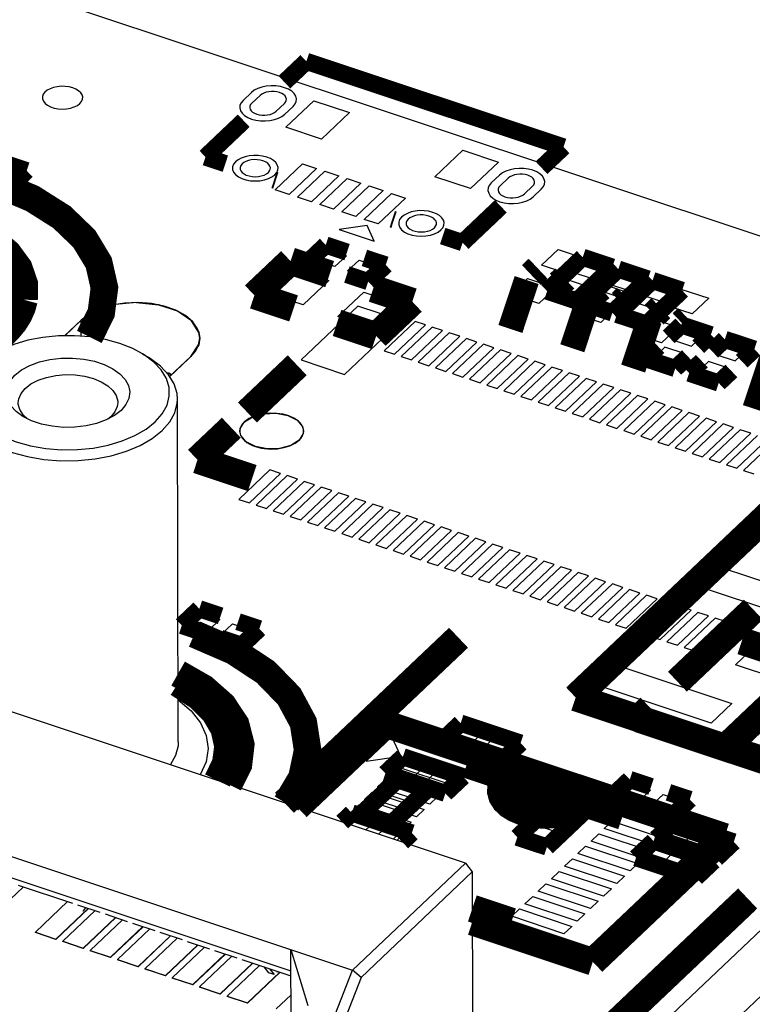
# Model space of a CAD drawing. Extents: x 0 to 1189, y 0 to 841.
# Tile 289 of 297: x 645.43 to 651.87, y 551.4 to 560.05. Entities that reach past the tile are written whole.
import ezdxf

# ---------------------------------------------------------------- set-up
doc = ezdxf.new("R2010")
doc.units = 0
doc.header["$LTSCALE"] = 65.395
doc.layers.get('0').update_dxf_attribs({"linetype": 'CONTINUOUS'})

msp = doc.modelspace()

# ---------------------------------------------------------------- linework, layer by layer
at = {"color": 7, "linetype": 'Continuous'}
for p, q in [((628.5176, 565.9422), (656.7063, 556.5637)), ((647.3959, 559.34), (647.4686, 559.4089)), ((647.4723, 559.3146), (647.545, 559.3835)), ((647.759, 559.3123), (647.6863, 559.2434)), ((647.7727, 559.1042), (648.0179, 559.3366)), ((648.0179, 559.3366), (648.3312, 559.2324)), ((647.8354, 559.2869), (647.7627, 559.218)), ((648.3312, 559.2324), (648.086, 558.9999)), ((648.086, 558.9999), (647.7727, 559.1042)), ((649.0815, 558.6687), (649.3267, 558.9012)), ((649.3267, 558.9012), (649.6401, 558.7969)), ((647.6778, 558.5549), (647.9185, 558.783)), ((647.9185, 558.783), (648.0408, 558.7423)), ((649.6401, 558.7969), (649.3948, 558.5645)), ((648.0408, 558.7423), (647.8001, 558.5142)), ((647.8734, 558.4898), (648.1141, 558.7179)), ((648.1141, 558.7179), (648.2364, 558.6772)), ((648.2364, 558.6772), (647.9957, 558.4491)), ((648.0689, 558.4247), (648.3096, 558.6529)), ((648.4319, 558.6122), (648.1912, 558.384)), ((648.3096, 558.6529), (648.4319, 558.6122)), ((649.3948, 558.5645), (649.0815, 558.6687)), ((649.5773, 558.6143), (649.65, 558.6831)), ((649.6538, 558.5888), (649.7264, 558.6577)), ((647.8001, 558.5142), (647.6778, 558.5549)), ((648.2645, 558.3597), (648.5052, 558.5878)), ((648.6275, 558.5471), (648.3868, 558.319)), ((648.4601, 558.2946), (648.7008, 558.5227)), ((648.5052, 558.5878), (648.6275, 558.5471)), ((648.7008, 558.5227), (648.8231, 558.482)), ((649.9404, 558.5865), (649.8677, 558.5176)), ((650.0168, 558.5611), (649.9442, 558.4922)), ((647.9957, 558.4491), (647.8734, 558.4898)), ((648.8231, 558.482), (648.5824, 558.2539)), ((648.1912, 558.384), (648.0689, 558.4247)), ((648.3868, 558.319), (648.2645, 558.3597)), ((648.5824, 558.2539), (648.4601, 558.2946)), ((648.4849, 558.2399), (648.2412, 558.2046)), ((648.2412, 558.2046), (648.5469, 558.1029)), ((648.5469, 558.1029), (648.4849, 558.2399)), ((648.0411, 557.9335), (648.141, 558.0282)), ((648.141, 558.0282), (648.3031, 557.9742)), ((650.0186, 557.8921), (650.1639, 558.0299)), ((650.1639, 558.0299), (650.4085, 557.9485)), ((648.2032, 557.8795), (648.0411, 557.9335)), ((648.3031, 557.9742), (648.2032, 557.8795)), ((648.3145, 557.8425), (648.4144, 557.9372)), ((648.4144, 557.9372), (648.5766, 557.8832)), ((650.4085, 557.9485), (650.2631, 557.8108)), ((647.6171, 557.6442), (647.8442, 557.8594)), ((647.8442, 557.8594), (648.1499, 557.7577)), ((648.4767, 557.7886), (648.3145, 557.8425)), ((648.5766, 557.8832), (648.4767, 557.7886)), ((650.2631, 557.8108), (650.0186, 557.8921)), ((650.5626, 557.7228), (650.708, 557.8605)), ((650.708, 557.8605), (650.9525, 557.7791)), ((648.1499, 557.7577), (647.9228, 557.5425)), ((649.7504, 557.6379), (649.8957, 557.7757)), ((649.8957, 557.7757), (650.1402, 557.6943)), ((650.9525, 557.7791), (650.8072, 557.6414)), ((648.2285, 557.4408), (648.4556, 557.656)), ((648.4556, 557.656), (648.7612, 557.5543)), ((650.1402, 557.6943), (649.9949, 557.5566)), ((650.8072, 557.6414), (650.5626, 557.7228)), ((651.0976, 557.5448), (651.2429, 557.6825)), ((651.2429, 557.6825), (651.4875, 557.6012)), ((647.9228, 557.5425), (647.6171, 557.6442)), ((649.9949, 557.5566), (649.7504, 557.6379)), ((650.2944, 557.4686), (650.4397, 557.6063)), ((650.4397, 557.6063), (650.6843, 557.5249)), ((651.4875, 557.6012), (651.3422, 557.4634)), ((648.7612, 557.5543), (648.5342, 557.3391)), ((650.6843, 557.5249), (650.539, 557.3872)), ((651.3422, 557.4634), (651.0976, 557.5448)), ((645.9734, 557.4101), (645.8275, 557.2718)), ((645.9737, 557.2679), (645.9734, 557.4101)), ((648.5342, 557.3391), (648.2285, 557.4408)), ((650.539, 557.3872), (650.2944, 557.4686)), ((650.8294, 557.2906), (650.9747, 557.4283)), ((650.9747, 557.4283), (651.2193, 557.3469)), ((651.2193, 557.3469), (651.0739, 557.2092)), ((647.005, 557.192), (647.0145, 557.2512)), ((651.0739, 557.2092), (650.8294, 557.2906)), ((646.9362, 557.0897), (647.005, 557.192)), ((646.5104, 557.1144), (646.5618, 557.0834)), ((646.7504, 556.9136), (646.9362, 557.0897)), ((646.8259, 553.706), (646.8194, 556.7159)), ((656.7063, 556.5637), (634.6239, 535.6352)), ((645.5375, 556.5246), (645.4595, 556.5634)), ((646.2331, 556.5598), (646.2074, 556.5404)), ((646.2695, 556.6035), (646.2331, 556.5598)), ((656.7076, 555.9849), (634.6252, 535.0563)), ((649.3493, 552.6405), (640.4733, 555.5936)), ((651.424, 555.0619), (651.6057, 555.2341)), ((651.6057, 555.2341), (652.5992, 554.9035)), ((652.4175, 554.7314), (651.424, 555.0619)), ((646.9298, 554.7384), (647.0297, 554.8331)), ((647.0297, 554.8331), (647.1919, 554.7791)), ((647.0919, 554.6844), (646.9298, 554.7384)), ((647.1919, 554.7791), (647.0919, 554.6844)), ((647.2032, 554.6474), (647.3031, 554.7421)), ((647.3031, 554.7421), (647.4653, 554.6882)), ((639.4809, 554.6531), (648.3569, 551.7)), ((647.3654, 554.5935), (647.2032, 554.6474)), ((647.4653, 554.6882), (647.3654, 554.5935)), ((651.722, 554.3812), (651.9037, 554.5534)), ((650.5157, 554.201), (650.6973, 554.3732)), ((650.6973, 554.3732), (651.6908, 554.0427)), ((652.7155, 554.0507), (651.722, 554.3812)), ((651.5092, 553.8705), (650.5157, 554.201)), ((646.8253, 554.0741), (646.9384, 553.9781)), ((651.6908, 554.0427), (651.5092, 553.8705)), ((646.9384, 553.9781), (647.0213, 553.8728)), ((649.2261, 553.7337), (649.3261, 553.8284)), ((649.3261, 553.8284), (649.4882, 553.7745)), ((649.4882, 553.7745), (649.3883, 553.6798)), ((648.7043, 553.7502), (648.4772, 553.535)), ((648.7818, 553.5791), (648.7043, 553.7502)), ((649.3883, 553.6798), (649.2261, 553.7337)), ((649.4996, 553.6428), (649.5995, 553.7375)), ((649.5995, 553.7375), (649.7617, 553.6835)), ((649.7617, 553.6835), (649.6618, 553.5888)), ((648.8102, 553.5293), (648.8783, 553.5939)), ((648.8783, 553.5939), (649.3369, 553.4413)), ((649.6618, 553.5888), (649.4996, 553.6428)), ((648.4772, 553.535), (648.7818, 553.5791)), ((649.2688, 553.3768), (648.8102, 553.5293)), ((648.694, 553.4192), (648.7621, 553.4837)), ((649.1525, 553.2666), (648.694, 553.4192)), ((648.7621, 553.4837), (649.2207, 553.3312)), ((649.3369, 553.4413), (649.2688, 553.3768)), ((648.5778, 553.309), (648.6459, 553.3736)), ((648.6459, 553.3736), (649.1044, 553.221)), ((649.2207, 553.3312), (649.1525, 553.2666)), ((650.7129, 553.2391), (650.8128, 553.3338)), ((650.8128, 553.3338), (650.975, 553.2798)), ((648.4616, 553.1989), (648.5297, 553.2634)), ((648.5297, 553.2634), (648.9882, 553.1109)), ((649.0363, 553.1565), (648.5778, 553.309)), ((650.975, 553.2798), (650.875, 553.1851)), ((650.9863, 553.1481), (651.0862, 553.2428)), ((651.0862, 553.2428), (651.2484, 553.1889)), ((648.9201, 553.0463), (648.4616, 553.1989)), ((649.1044, 553.221), (649.0363, 553.1565)), ((650.875, 553.1851), (650.7129, 553.2391)), ((651.2484, 553.1889), (651.1485, 553.0942)), ((648.3453, 553.0887), (648.4134, 553.1532)), ((648.8038, 552.9361), (648.3453, 553.0887)), ((648.4134, 553.1532), (648.872, 553.0007)), ((648.9882, 553.1109), (648.9201, 553.0463)), ((651.1485, 553.0942), (650.9863, 553.1481)), ((648.2562, 553.0042), (648.2972, 553.0431)), ((648.2972, 553.0431), (648.7557, 552.8905)), ((648.872, 553.0007), (648.8038, 552.9361)), ((650.5704, 552.9437), (650.6385, 553.0083)), ((650.6385, 553.0083), (651.0971, 552.8557)), ((650.4542, 552.8335), (650.5223, 552.8981)), ((650.5223, 552.8981), (650.9809, 552.7455)), ((651.0289, 552.7911), (650.5704, 552.9437)), ((648.7557, 552.8905), (648.7147, 552.8517)), ((650.9127, 552.681), (650.4542, 552.8335)), ((651.0971, 552.8557), (651.0289, 552.7911)), ((650.338, 552.7234), (650.4061, 552.788)), ((650.7965, 552.5708), (650.338, 552.7234)), ((650.4061, 552.788), (650.8646, 552.6354)), ((650.9809, 552.7455), (650.9127, 552.681)), ((648.3569, 551.7), (649.3493, 552.6405)), ((649.3493, 552.6405), (649.4096, 552.5626)), ((650.2217, 552.6132), (650.2899, 552.6778)), ((650.2899, 552.6778), (650.7484, 552.5253)), ((648.432, 551.6362), (649.4096, 552.5626)), ((649.4096, 552.5626), (649.4129, 551.0143)), ((650.1055, 552.5031), (650.1736, 552.5676)), ((650.1736, 552.5676), (650.6321, 552.4151)), ((650.6803, 552.4607), (650.2217, 552.6132)), ((650.8646, 552.6354), (650.7965, 552.5708)), ((645.2834, 552.5375), (647.8157, 551.695)), ((650.564, 552.3505), (650.1055, 552.5031)), ((650.7484, 552.5253), (650.6803, 552.4607)), ((645.4651, 552.4319), (645.0536, 552.0418)), ((645.4184, 552.4474), (645.8968, 552.2882)), ((649.9893, 552.3929), (650.0574, 552.4575)), ((650.4478, 552.2403), (649.9893, 552.3929)), ((650.0574, 552.4575), (650.5159, 552.3049)), ((650.6321, 552.4151), (650.564, 552.3505)), ((645.854, 552.3025), (645.5699, 552.0332)), ((649.873, 552.2828), (649.9412, 552.3473)), ((649.9412, 552.3473), (650.3997, 552.1948)), ((650.5159, 552.3049), (650.4478, 552.2403)), ((645.7504, 551.9731), (646.0345, 552.2424)), ((646.0368, 552.2417), (645.7504, 551.9702)), ((646.0947, 552.2224), (645.8106, 551.9531)), ((645.9419, 552.2732), (646.1375, 552.2082)), ((646.0097, 552.2438), (646.0122, 552.2498)), ((649.7568, 552.1726), (649.8249, 552.2372)), ((649.8249, 552.2372), (650.2835, 552.0846)), ((650.3316, 552.1302), (649.873, 552.2828)), ((645.9911, 551.8931), (646.2752, 552.1623)), ((646.2775, 552.1616), (645.9911, 551.8902)), ((646.3354, 552.1423), (646.0513, 551.873)), ((646.1826, 552.1931), (646.3782, 552.1281)), ((650.2154, 552.0201), (649.7568, 552.1726)), ((650.3997, 552.1948), (650.3316, 552.1302)), ((645.5699, 552.0303), (645.5699, 552.0332)), ((645.5699, 552.0332), (645.7504, 551.9731)), ((646.2318, 551.813), (646.5159, 552.0822)), ((646.5182, 552.0815), (646.2318, 551.8101)), ((646.5761, 552.0622), (646.292, 551.793)), ((646.4233, 552.1131), (646.6189, 552.048)), ((646.664, 552.033), (646.8596, 551.9679)), ((650.2835, 552.0846), (650.2154, 552.0201)), ((645.7504, 551.9702), (645.5699, 552.0303)), ((645.7504, 551.9731), (645.7504, 551.9702)), ((645.8106, 551.9502), (645.8106, 551.9531)), ((645.8106, 551.9531), (645.9911, 551.8931)), ((645.9911, 551.8902), (645.8106, 551.9502)), ((646.4725, 551.7329), (646.7566, 552.0022)), ((646.7589, 552.0014), (646.4725, 551.73)), ((646.8168, 551.9821), (646.5327, 551.7129)), ((646.9047, 551.9529), (647.1003, 551.8878)), ((645.9911, 551.8931), (645.9911, 551.8902)), ((646.0513, 551.873), (646.0513, 551.8701)), ((646.0513, 551.873), (646.2318, 551.813)), ((646.2318, 551.8101), (646.0513, 551.8701)), ((646.7132, 551.6528), (646.9973, 551.9221)), ((646.9996, 551.9213), (646.7132, 551.6499)), ((647.0575, 551.9021), (646.7734, 551.6328)), ((647.1454, 551.8728), (647.341, 551.8077)), ((647.8169, 551.1538), (647.8153, 551.8802)), ((647.8153, 551.8802), (647.9647, 551.3901)), ((646.2318, 551.8101), (646.2318, 551.813)), ((646.292, 551.793), (646.292, 551.7901)), ((646.292, 551.793), (646.4725, 551.7329)), ((646.4725, 551.73), (646.292, 551.7901)), ((646.9539, 551.5727), (647.238, 551.842)), ((647.2403, 551.8412), (646.9539, 551.5698)), ((647.2982, 551.822), (647.0141, 551.5527)), ((647.3861, 551.7927), (647.8158, 551.6498)), ((646.4725, 551.73), (646.4725, 551.7329)), ((646.5327, 551.7129), (646.5327, 551.71)), ((646.5327, 551.7129), (646.7132, 551.6528)), ((646.7132, 551.6499), (646.5327, 551.71)), ((647.1946, 551.4926), (647.4787, 551.7619)), ((647.481, 551.7612), (647.1946, 551.4898)), ((647.5389, 551.7419), (647.2548, 551.4726)), ((647.623, 551.677), (647.5817, 551.7277)), ((647.6268, 551.7126), (647.6681, 551.662)), ((647.6947, 551.6832), (647.6971, 551.6893)), ((648.2054, 551.31), (648.3569, 551.7)), ((648.432, 551.6362), (648.3569, 551.7)), ((646.7132, 551.6499), (646.7132, 551.6528)), ((646.7734, 551.6328), (646.7734, 551.6299)), ((646.7734, 551.6328), (646.9539, 551.5727)), ((646.9539, 551.5698), (646.7734, 551.6299)), ((647.4353, 551.4126), (647.7194, 551.6818)), ((647.7217, 551.6811), (647.4353, 551.4097)), ((647.6681, 551.662), (647.623, 551.677)), ((648.432, 551.6362), (648.3014, 551.2999)), ((646.9539, 551.5698), (646.9539, 551.5727)), ((647.0141, 551.5527), (647.0141, 551.5498)), ((647.0141, 551.5527), (647.1946, 551.4926)), ((647.1946, 551.4898), (647.0141, 551.5498)), ((647.1946, 551.4898), (647.1946, 551.4926)), ((647.2548, 551.4726), (647.2548, 551.4697)), ((647.2548, 551.4726), (647.4353, 551.4126)), ((647.4353, 551.4097), (647.2548, 551.4697)), ((647.6878, 551.36), (647.8162, 551.4816)), ((647.4353, 551.4097), (647.4353, 551.4126))]:
    msp.add_line(p, q, dxfattribs=at)
at = {"color": 1, "linetype": 'Continuous'}
for p, q in [((650.3993, 557.9202), (650.3029, 557.8289)), ((650.5674, 557.8643), (650.3993, 557.9202)), ((650.3029, 557.8289), (650.471, 557.773)), ((650.471, 557.773), (650.5674, 557.8643)), ((650.2368, 557.7662), (650.1404, 557.6749)), ((650.4049, 557.7103), (650.2368, 557.7662)), ((650.7126, 557.816), (650.6162, 557.7246)), ((650.8808, 557.76), (650.7126, 557.816)), ((650.7844, 557.6687), (650.8808, 557.76)), ((650.1404, 557.6749), (650.3085, 557.619)), ((650.3085, 557.619), (650.4049, 557.7103)), ((650.5501, 557.662), (650.4537, 557.5706)), ((650.7183, 557.606), (650.5501, 557.662)), ((650.6162, 557.7246), (650.7844, 557.6687)), ((651.013, 557.7161), (650.9166, 557.6247)), ((651.1811, 557.6601), (651.013, 557.7161)), ((651.0847, 557.5688), (651.1811, 557.6601)), ((650.4537, 557.5706), (650.6219, 557.5147)), ((650.6219, 557.5147), (650.7183, 557.606)), ((650.9166, 557.6247), (651.0847, 557.5688)), ((648.4056, 557.5327), (647.906, 557.0592)), ((648.7877, 557.4056), (648.4056, 557.5327)), ((650.8505, 557.5621), (650.7541, 557.4707)), ((651.0186, 557.5061), (650.8505, 557.5621)), ((650.9222, 557.4148), (651.0186, 557.5061)), ((648.2881, 556.9321), (648.7877, 557.4056)), ((648.9068, 557.398), (648.6343, 557.1397)), ((648.9985, 557.3675), (648.9068, 557.398)), ((650.7541, 557.4707), (650.9222, 557.4148)), ((648.726, 557.1092), (648.9985, 557.3675)), ((649.0572, 557.348), (648.7847, 557.0897)), ((648.8764, 557.0592), (649.1489, 557.3174)), ((649.1489, 557.3174), (649.0572, 557.348)), ((651.2658, 557.3268), (651.1695, 557.2355)), ((651.434, 557.2709), (651.2658, 557.3268)), ((649.2077, 557.2979), (648.9352, 557.0396)), ((649.0269, 557.0091), (649.2994, 557.2674)), ((649.3581, 557.2479), (649.0856, 556.9896)), ((649.2994, 557.2674), (649.2077, 557.2979)), ((649.4498, 557.2173), (649.3581, 557.2479)), ((651.1695, 557.2355), (651.3376, 557.1795)), ((651.3376, 557.1795), (651.434, 557.2709)), ((648.6343, 557.1397), (648.726, 557.1092)), ((649.1773, 556.9591), (649.4498, 557.2173)), ((649.5086, 557.1978), (649.2361, 556.9395)), ((649.3278, 556.909), (649.6003, 557.1673)), ((649.659, 557.1478), (649.3865, 556.8895)), ((649.6003, 557.1673), (649.5086, 557.1978)), ((649.7507, 557.1172), (649.659, 557.1478)), ((651.1033, 557.1728), (651.007, 557.0815)), ((651.2715, 557.1169), (651.1033, 557.1728)), ((651.648, 557.1997), (651.5516, 557.1083)), ((651.8161, 557.1437), (651.648, 557.1997)), ((651.7197, 557.0524), (651.8161, 557.1437)), ((647.906, 557.0592), (648.2881, 556.9321)), ((648.7847, 557.0897), (648.8764, 557.0592)), ((649.4782, 556.859), (649.7507, 557.1172)), ((649.8094, 557.0977), (649.5369, 556.8394)), ((649.6287, 556.8089), (649.9011, 557.0672)), ((649.9598, 557.0476), (649.6873, 556.7894)), ((649.9011, 557.0672), (649.8094, 557.0977)), ((650.0516, 557.0171), (649.9598, 557.0476)), ((651.007, 557.0815), (651.1751, 557.0255)), ((651.1751, 557.0255), (651.2715, 557.1169)), ((651.5516, 557.1083), (651.7197, 557.0524)), ((648.9352, 557.0396), (649.0269, 557.0091)), ((649.0856, 556.9896), (649.1773, 556.9591)), ((649.7791, 556.7589), (650.0516, 557.0171)), ((650.1103, 556.9976), (649.8378, 556.7393)), ((649.9295, 556.7088), (650.202, 556.9671)), ((650.202, 556.9671), (650.1103, 556.9976)), ((651.4855, 557.0457), (651.3891, 556.9543)), ((651.6536, 556.9897), (651.4855, 557.0457)), ((651.5572, 556.8984), (651.6536, 556.9897)), ((649.2361, 556.9395), (649.3278, 556.909)), ((649.3865, 556.8895), (649.4782, 556.859)), ((650.2607, 556.9475), (649.9882, 556.6893)), ((650.0799, 556.6588), (650.3524, 556.917)), ((650.4112, 556.8975), (650.1387, 556.6392)), ((650.3524, 556.917), (650.2607, 556.9475)), ((650.5029, 556.867), (650.4112, 556.8975)), ((651.3891, 556.9543), (651.5572, 556.8984)), ((649.5369, 556.8394), (649.6287, 556.8089)), ((649.6873, 556.7894), (649.7791, 556.7589)), ((650.2304, 556.6087), (650.5029, 556.867)), ((650.5616, 556.8474), (650.2891, 556.5892)), ((650.3808, 556.5587), (650.6533, 556.8169)), ((650.7121, 556.7974), (650.4396, 556.5391)), ((650.6533, 556.8169), (650.5616, 556.8474)), ((650.8038, 556.7669), (650.7121, 556.7974)), ((649.8378, 556.7393), (649.9295, 556.7088)), ((650.5313, 556.5086), (650.8038, 556.7669)), ((650.8625, 556.7473), (650.59, 556.4891)), ((650.6817, 556.4586), (650.9542, 556.7168)), ((650.9542, 556.7168), (650.8625, 556.7473)), ((649.9882, 556.6893), (650.0799, 556.6588)), ((650.1387, 556.6392), (650.2304, 556.6087)), ((651.013, 556.6973), (650.7405, 556.439)), ((650.8322, 556.4085), (651.1047, 556.6668)), ((651.1634, 556.6472), (650.8909, 556.389)), ((650.9826, 556.3585), (651.2551, 556.6167)), ((651.1047, 556.6668), (651.013, 556.6973)), ((651.2551, 556.6167), (651.1634, 556.6472)), ((650.2891, 556.5892), (650.3808, 556.5587)), ((650.4396, 556.5391), (650.5313, 556.5086)), ((651.3138, 556.5972), (651.0413, 556.3389)), ((651.133, 556.3084), (651.4055, 556.5667)), ((651.4642, 556.5471), (651.1917, 556.2889)), ((651.4055, 556.5667), (651.3138, 556.5972)), ((651.5559, 556.5166), (651.4642, 556.5471)), ((650.59, 556.4891), (650.6817, 556.4586)), ((651.2834, 556.2584), (651.5559, 556.5166)), ((651.6147, 556.4971), (651.3422, 556.2388)), ((651.4339, 556.2083), (651.7064, 556.4666)), ((651.7651, 556.447), (651.4926, 556.1888)), ((651.7064, 556.4666), (651.6147, 556.4971)), ((651.8568, 556.4165), (651.7651, 556.447)), ((650.7405, 556.439), (650.8322, 556.4085)), ((650.8909, 556.389), (650.9826, 556.3585)), ((651.5843, 556.1583), (651.8568, 556.4165)), ((651.9156, 556.397), (651.6431, 556.1387)), ((651.7348, 556.1082), (652.0073, 556.3664)), ((651.0413, 556.3389), (651.133, 556.3084)), ((651.1917, 556.2889), (651.2834, 556.2584)), ((652.066, 556.3469), (651.7935, 556.0887)), ((651.3422, 556.2388), (651.4339, 556.2083)), ((651.4926, 556.1888), (651.5843, 556.1583)), ((651.6431, 556.1387), (651.7348, 556.1082)), ((647.632, 556.0935), (647.3595, 555.8353)), ((647.4512, 555.8047), (647.7237, 556.063)), ((647.7824, 556.0435), (647.5099, 555.7852)), ((647.6016, 555.7547), (647.8741, 556.013)), ((647.7237, 556.063), (647.632, 556.0935)), ((647.8741, 556.013), (647.7824, 556.0435)), ((651.7935, 556.0887), (651.8852, 556.0582)), ((647.9329, 555.9934), (647.6604, 555.7352)), ((647.7521, 555.7046), (648.0246, 555.9629)), ((648.0833, 555.9434), (647.8108, 555.6851)), ((648.0246, 555.9629), (647.9329, 555.9934)), ((648.175, 555.9129), (648.0833, 555.9434)), ((647.9025, 555.6546), (648.175, 555.9129)), ((648.2338, 555.8933), (647.9613, 555.6351)), ((648.053, 555.6045), (648.3255, 555.8628)), ((648.3842, 555.8433), (648.1117, 555.585)), ((648.3255, 555.8628), (648.2338, 555.8933)), ((648.4759, 555.8128), (648.3842, 555.8433)), ((647.3595, 555.8353), (647.4512, 555.8047)), ((647.5099, 555.7852), (647.6016, 555.7547)), ((648.2034, 555.5545), (648.4759, 555.8128)), ((648.5346, 555.7932), (648.2621, 555.5349)), ((648.3538, 555.5044), (648.6263, 555.7627)), ((648.6263, 555.7627), (648.5346, 555.7932)), ((647.6604, 555.7352), (647.7521, 555.7046)), ((647.8108, 555.6851), (647.9025, 555.6546)), ((648.685, 555.7432), (648.4125, 555.4849)), ((648.5042, 555.4544), (648.7767, 555.7127)), ((648.8355, 555.6931), (648.563, 555.4348)), ((648.7767, 555.7127), (648.685, 555.7432)), ((648.9272, 555.6626), (648.8355, 555.6931)), ((647.9613, 555.6351), (648.053, 555.6045)), ((648.1117, 555.585), (648.2034, 555.5545)), ((648.6547, 555.4043), (648.9272, 555.6626)), ((648.9859, 555.6431), (648.7134, 555.3848)), ((648.8051, 555.3543), (649.0776, 555.6126)), ((649.1364, 555.593), (648.8639, 555.3347)), ((649.0776, 555.6126), (648.9859, 555.6431)), ((649.2281, 555.5625), (649.1364, 555.593)), ((648.2621, 555.5349), (648.3538, 555.5044)), ((648.9556, 555.3042), (649.2281, 555.5625)), ((649.2868, 555.543), (649.0143, 555.2847)), ((649.106, 555.2542), (649.3785, 555.5124)), ((649.4373, 555.4929), (649.1648, 555.2346)), ((649.3785, 555.5124), (649.2868, 555.543)), ((649.529, 555.4624), (649.4373, 555.4929)), ((648.4125, 555.4849), (648.5042, 555.4544)), ((648.563, 555.4348), (648.6547, 555.4043)), ((649.2565, 555.2041), (649.529, 555.4624)), ((649.5877, 555.4429), (649.3152, 555.1846)), ((649.4069, 555.1541), (649.6794, 555.4123)), ((649.6794, 555.4123), (649.5877, 555.4429)), ((648.7134, 555.3848), (648.8051, 555.3543)), ((648.8639, 555.3347), (648.9556, 555.3042)), ((649.7382, 555.3928), (649.4657, 555.1345)), ((649.5574, 555.104), (649.8299, 555.3623)), ((649.8886, 555.3428), (649.6161, 555.0845)), ((649.8299, 555.3623), (649.7382, 555.3928)), ((649.9803, 555.3122), (649.8886, 555.3428)), ((649.0143, 555.2847), (649.106, 555.2542)), ((649.1648, 555.2346), (649.2565, 555.2041)), ((649.7078, 555.054), (649.9803, 555.3122)), ((650.039, 555.2927), (649.7665, 555.0344)), ((649.8582, 555.0039), (650.1307, 555.2622)), ((650.1894, 555.2426), (649.9169, 554.9844)), ((650.1307, 555.2622), (650.039, 555.2927)), ((650.2811, 555.2121), (650.1894, 555.2426)), ((649.3152, 555.1846), (649.4069, 555.1541)), ((650.0086, 554.9539), (650.2811, 555.2121)), ((650.3399, 555.1926), (650.0674, 554.9343)), ((650.1591, 554.9038), (650.4316, 555.1621)), ((650.4316, 555.1621), (650.3399, 555.1926)), ((649.4657, 555.1345), (649.5574, 555.104)), ((649.6161, 555.0845), (649.7078, 555.054)), ((650.4904, 555.1425), (650.2179, 554.8843)), ((650.3096, 554.8537), (650.5821, 555.112)), ((650.6408, 555.0925), (650.3683, 554.8342)), ((650.46, 554.8037), (650.7325, 555.062)), ((650.5821, 555.112), (650.4904, 555.1425)), ((650.7325, 555.062), (650.6408, 555.0925)), ((649.7665, 555.0344), (649.8582, 555.0039)), ((649.9169, 554.9844), (650.0086, 554.9539)), ((650.7913, 555.0424), (650.5188, 554.7842)), ((650.6105, 554.7536), (650.883, 555.0119)), ((650.9417, 554.9924), (650.6692, 554.7341)), ((650.883, 555.0119), (650.7913, 555.0424)), ((651.0334, 554.9619), (650.9417, 554.9924)), ((650.0674, 554.9343), (650.1591, 554.9038)), ((650.7609, 554.7036), (651.0334, 554.9619)), ((651.0921, 554.9423), (650.8196, 554.6841)), ((650.9114, 554.6535), (651.1839, 554.9118)), ((651.2425, 554.8923), (650.97, 554.634)), ((651.1839, 554.9118), (651.0921, 554.9423)), ((651.3343, 554.8618), (651.2425, 554.8923)), ((650.2179, 554.8843), (650.3096, 554.8537)), ((650.3683, 554.8342), (650.46, 554.8037)), ((651.0618, 554.6035), (651.3343, 554.8618)), ((651.393, 554.8422), (651.1205, 554.5839)), ((651.2122, 554.5534), (651.4847, 554.8117)), ((651.4847, 554.8117), (651.393, 554.8422)), ((650.5188, 554.7842), (650.6105, 554.7536)), ((650.6692, 554.7341), (650.7609, 554.7036)), ((651.5434, 554.7922), (651.2709, 554.5339)), ((651.3626, 554.5034), (651.6351, 554.7617)), ((651.6939, 554.7421), (651.4214, 554.4838)), ((651.5131, 554.4533), (651.7856, 554.7116)), ((651.6351, 554.7617), (651.5434, 554.7922)), ((651.7856, 554.7116), (651.6939, 554.7421)), ((650.8196, 554.6841), (650.9114, 554.6535)), ((650.97, 554.634), (651.0618, 554.6035)), ((651.1205, 554.5839), (651.2122, 554.5534)), ((651.2709, 554.5339), (651.3626, 554.5034)), ((651.4214, 554.4838), (651.5131, 554.4533)), ((648.8192, 553.5335), (648.7193, 553.4388)), ((648.9813, 553.4795), (648.8192, 553.5335)), ((648.7193, 553.4388), (648.8814, 553.3848)), ((648.8814, 553.3848), (648.9813, 553.4795)), ((649.0926, 553.4425), (648.9927, 553.3478)), ((649.2548, 553.3886), (649.0926, 553.4425)), ((648.7724, 553.3316), (648.676, 553.2402)), ((648.9927, 553.3478), (649.1549, 553.2939)), ((649.1549, 553.2939), (649.2548, 553.3886)), ((648.8441, 553.1843), (648.9405, 553.2756)), ((648.6099, 553.1776), (648.5135, 553.0862)), ((648.778, 553.1216), (648.6099, 553.1776)), ((648.676, 553.2402), (648.8441, 553.1843)), ((648.5135, 553.0862), (648.6816, 553.0303)), ((648.6816, 553.0303), (648.778, 553.1216)), ((650.138, 553.1238), (650.0416, 553.0324)), ((650.3062, 553.0678), (650.138, 553.1238)), ((648.37, 553.0392), (648.313, 552.9853)), ((648.5321, 552.9853), (648.37, 553.0392)), ((648.4752, 552.9313), (648.5321, 552.9853)), ((650.0416, 553.0324), (650.2098, 552.9765)), ((650.2098, 552.9765), (650.3062, 553.0678)), ((648.6434, 552.9483), (648.5865, 552.8943)), ((648.8056, 552.8943), (648.6434, 552.9483)), ((649.9755, 552.9698), (649.8791, 552.8784)), ((650.1437, 552.9138), (649.9755, 552.9698)), ((650.0473, 552.8225), (650.1437, 552.9138)), ((651.199, 552.9609), (651.0991, 552.8662)), ((651.3612, 552.907), (651.199, 552.9609)), ((651.2613, 552.8123), (651.3612, 552.907)), ((648.7487, 552.8404), (648.8056, 552.8943)), ((649.8791, 552.8784), (650.0473, 552.8225)), ((651.0991, 552.8662), (651.2613, 552.8123)), ((651.4725, 552.87), (651.3726, 552.7753)), ((651.6346, 552.816), (651.4725, 552.87)), ((651.5347, 552.7213), (651.6346, 552.816)), ((651.0219, 552.7931), (650.922, 552.6984)), ((651.1841, 552.7391), (651.0219, 552.7931)), ((651.0842, 552.6444), (651.1841, 552.7391)), ((651.3726, 552.7753), (651.5347, 552.7213)), ((650.922, 552.6984), (651.0842, 552.6444)), ((651.2953, 552.7021), (651.1954, 552.6074)), ((651.4575, 552.6481), (651.2953, 552.7021)), ((651.3576, 552.5534), (651.4575, 552.6481)), ((651.1954, 552.6074), (651.3576, 552.5534))]:
    msp.add_line(p, q, dxfattribs=at)
at = {"color": 6, "linetype": 'Continuous'}
for p, q in [((645.9734, 557.4101), (645.8278, 557.2718)), ((647.0145, 557.2512), (647.0054, 557.1932)), ((647.0054, 557.1932), (646.9362, 557.0897)), ((646.7505, 556.9135), (646.9149, 557.0695)), ((646.7662, 556.9286), (646.7302, 556.9407)), ((634.6252, 535.0563), (654.1954, 553.6054))]:
    msp.add_line(p, q, dxfattribs=at)
at = {"color": 7, "linetype": 'Continuous'}
for points, const_width in [([(647.9521, 559.6823), (647.759, 559.4993)], 0.151), ([(650.2116, 558.9306), (647.9521, 559.6823)], 0.151), ([(647.4014, 559.1604), (647.0652, 558.8418)], 0.151), ([(650.0185, 558.7475), (650.2116, 558.9306)], 0.151), ([(646.0447, 557.2623), (646.1493, 557.4748), (646.1772, 557.6947), (646.1273, 557.9132), (645.9986, 558.1252), (645.8008, 558.3152), (645.54, 558.4793), (645.2265, 558.6111), (644.8663, 558.7067), (644.4858, 558.759), (644.0943, 558.768), (643.7071, 558.7333), (643.3334, 558.6545), (643.0007, 558.5375), (642.7156, 558.3858), (642.4856, 558.202)], 0.2416), ([(646.0447, 557.2623), (646.1493, 557.4748), (646.1772, 557.6947), (646.1272, 557.9132), (646.0015, 558.1217), (645.8048, 558.3121), (645.545, 558.4767), (645.2265, 558.6111), (644.8727, 558.7054), (644.4903, 558.7587)], 0.2416), ([(647.0652, 558.8418), (647.2397, 558.7837)], 0.151), ([(645.4944, 558.7219), (645.3072, 558.7842)], 0.151), ([(645.34, 558.5756), (645.4944, 558.7219)], 0.151), ([(647.6677, 558.6413), (647.6835, 558.6361)], 0.151), ([(645.471, 557.5881), (645.4725, 557.7278), (645.4245, 557.8674), (645.3283, 557.9987), (645.1907, 558.1148), (645.012, 558.2151), (644.8015, 558.2936), (644.5718, 558.3464), (644.3236, 558.3733), (644.0708, 558.372), (643.8275, 558.3434), (643.5947, 558.2876), (643.3859, 558.2071), (643.2123, 558.1069), (643.0744, 557.9876), (642.9811, 557.8553), (642.9362, 557.7159)], 0.2416), ([(649.3247, 558.09), (649.6609, 558.4086)], 0.151), ([(648.7065, 558.2957), (648.7223, 558.2905)], 0.151), ([(649.1503, 558.1481), (649.3247, 558.09)], 0.151), ([(648.1224, 558.0693), (647.9679, 557.9229)], 0.151), ([(648.3096, 558.007), (648.1224, 558.0693)], 0.151), ([(647.4952, 557.6266), (647.8132, 557.9279)], 0.2416), ([(647.8132, 557.9279), (648.1571, 557.8135)], 0.2416), ([(647.9679, 557.9229), (648.1552, 557.8606)], 0.151), ([(648.6497, 557.8938), (648.4624, 557.9561)], 0.151), ([(650.0673, 557.6643), (650.3807, 557.9613)], 0.151), ([(650.3807, 557.9613), (650.6405, 557.8749)], 0.151), ([(648.4953, 557.7475), (648.6497, 557.8938)], 0.151), ([(649.9886, 557.8613), (649.9295, 557.8053)], 0.2416), ([(650.6405, 557.8749), (650.3271, 557.5779)], 0.151), ([(650.3806, 557.5601), (650.694, 557.8571)], 0.151), ([(650.694, 557.8571), (650.9539, 557.7706)], 0.151), ([(648.308, 557.8098), (648.4953, 557.7475)], 0.151), ([(650.1748, 557.7295), (650.2225, 557.7747)], 0.2416), ([(650.9539, 557.7706), (650.6405, 557.4736)], 0.151), ([(650.681, 557.4601), (650.9944, 557.7571)], 0.151), ([(650.9944, 557.7571), (651.2542, 557.6707)], 0.151), ([(647.8392, 557.5122), (647.4952, 557.6266)], 0.2416), ([(648.8831, 557.5719), (648.5392, 557.6863)], 0.2416), ([(649.7113, 557.5813), (649.9214, 557.5114)], 0.453), ([(650.3271, 557.5779), (650.0673, 557.6643)], 0.151), ([(650.5326, 557.6919), (650.4736, 557.6359)], 0.2416), ([(651.2542, 557.6707), (650.9408, 557.3737)], 0.151), ([(645.2021, 557.217), (645.2722, 557.2719), (645.3327, 557.3302), (645.3833, 557.3914), (645.4234, 557.455), (645.4526, 557.5205), (645.471, 557.5881)], 0.2416), ([(648.5652, 557.2706), (648.8831, 557.5719)], 0.2416), ([(650.7189, 557.5601), (650.7665, 557.6053)], 0.2416), ([(650.2553, 557.4119), (650.4655, 557.342)], 0.453), ([(650.6405, 557.4736), (650.3806, 557.5601)], 0.151), ([(651.0676, 557.5139), (651.0085, 557.4579)], 0.2416), ([(648.2213, 557.385), (648.5652, 557.2706)], 0.2416), ([(650.9408, 557.3737), (650.681, 557.4601)], 0.151), ([(651.2538, 557.3821), (651.3015, 557.4273)], 0.2416), ([(650.7903, 557.234), (651.0005, 557.164)], 0.453), ([(651.136, 557.2624), (651.2472, 557.3679)], 0.151), ([(651.2472, 557.3679), (651.5071, 557.2814)], 0.151), ([(651.5071, 557.2814), (651.3958, 557.176)], 0.151), ([(651.5181, 557.1353), (651.6293, 557.2407)], 0.151), ([(651.6293, 557.2407), (651.8892, 557.1543)], 0.151), ([(650.9339, 557.0709), (651.0451, 557.1763)], 0.151), ([(651.8892, 557.1543), (651.7779, 557.0488)], 0.151), ([(647.4337, 556.5981), (647.8713, 557.0128)], 0.2416), ([(651.1937, 556.9844), (650.9339, 557.0709)], 0.151), ([(651.305, 557.0899), (651.1937, 556.9844)], 0.151), ([(651.316, 556.9437), (651.4272, 557.0492)], 0.151), ([(651.8602, 556.878), (652.0704, 556.8081)], 0.453), ([(651.5758, 556.8573), (651.316, 556.9437)], 0.151), ([(651.6871, 556.9628), (651.5758, 556.8573)], 0.151), ([(646.9951, 556.1825), (647.2925, 556.4643)], 0.2416), ([(647.4765, 556.0223), (646.9951, 556.1825)], 0.2416), ([(650.3183, 554.0951), (652.1327, 555.8147)], 0.2416), ([(651.8807, 554.8664), (651.213, 554.2336)], 0.2416), ([(647.0111, 554.8742), (646.8567, 554.7278)], 0.151), ([(647.1983, 554.8119), (647.0111, 554.8742)], 0.151), ([(646.8567, 554.7278), (647.0439, 554.6655)], 0.151), ([(647.5384, 554.6987), (647.3512, 554.761)], 0.151), ([(647.7778, 553.1634), (647.9123, 553.39), (647.9632, 553.6311), (647.9254, 553.8729), (647.8004, 554.1051), (647.5936, 554.3179), (647.3136, 554.5023), (646.9678, 554.6521)], 0.2416), ([(647.384, 554.5524), (647.5384, 554.6987)], 0.151), ([(647.7592, 553.1696), (649.2892, 554.6196)], 0.2416), ([(652.2906, 554.4206), (651.7791, 554.5908)], 0.2416), ([(647.1968, 554.6147), (647.384, 554.5524)], 0.151), ([(647.2691, 553.3327), (647.355, 553.504), (647.3757, 553.6816), (647.3304, 553.8576), (647.2185, 554.027), (647.0488, 554.1769), (646.8247, 554.3048)], 0.2416), ([(647.1703, 553.3655), (647.243, 553.5138), (647.2631, 553.667), (647.2288, 553.8221), (647.1426, 553.9678), (647.0078, 554.1013), (646.8251, 554.2196)], 0.2416), ([(651.6344, 553.6544), (652.1953, 554.186)], 0.2416), ([(650.8724, 553.9108), (650.3183, 554.0951)], 0.2416), ([(650.9723, 554.0055), (650.8701, 553.9086)], 0.2416), ([(650.8701, 553.9086), (652.1846, 553.4713)], 0.2416), ([(648.6432, 553.8636), (647.8715, 553.1322)], 0.2416), ([(651.6275, 552.8707), (648.6432, 553.8636)], 0.2416), ([(649.3075, 553.8695), (649.153, 553.7232)], 0.151), ([(649.8348, 553.6941), (649.3075, 553.8695)], 0.151), ([(649.153, 553.7232), (649.6804, 553.5477)], 0.151), ([(649.6804, 553.5477), (649.8348, 553.6941)], 0.151), ([(648.6462, 553.4282), (648.8006, 553.5746)], 0.151), ([(648.8006, 553.5746), (649.3279, 553.3991)], 0.151), ([(649.3621, 553.5084), (650.7311, 553.0529)], 0.2416), ([(649.1735, 553.2528), (648.6462, 553.4282)], 0.151), ([(649.714, 553.391), (649.682, 553.3526), (649.6638, 553.3113), (649.6602, 553.2689), (649.6717, 553.2263), (649.6973, 553.1864), (649.7363, 553.1501), (649.7871, 553.1188), (649.8489, 553.0932), (649.9172, 553.0753), (649.9905, 553.0652), (650.0659, 553.0633), (650.1418, 553.0698), (650.2128, 553.0844), (650.2774, 553.1064), (650.3333, 553.135), (650.3789, 553.1698)], 0.2416), ([(648.4404, 553.0757), (648.7538, 553.3726)], 0.151), ([(648.7538, 553.3726), (649.0136, 553.2862)], 0.151), ([(649.3279, 553.3991), (649.1735, 553.2528)], 0.151), ([(650.7942, 553.3749), (650.6398, 553.2285)], 0.151), ([(650.9814, 553.3126), (650.7942, 553.3749)], 0.151), ([(649.0136, 553.2862), (648.7002, 552.9892)], 0.151), ([(651.3215, 553.1994), (651.1343, 553.2617)], 0.151), ([(650.6398, 553.2285), (650.827, 553.1662)], 0.151), ([(651.1671, 553.0531), (651.3215, 553.1994)], 0.151), ([(648.2672, 553.0006), (648.3514, 553.0803)], 0.151), ([(648.3514, 553.0803), (648.8787, 552.9049)], 0.151), ([(649.806, 552.8679), (650.1194, 553.1649)], 0.151), ([(650.1194, 553.1649), (650.3793, 553.0784)], 0.151), ([(650.9799, 553.1154), (651.1671, 553.0531)], 0.151), ([(648.7002, 552.9892), (648.4404, 553.0757)], 0.151), ([(650.3793, 553.0784), (650.0659, 552.7814)], 0.151), ([(651.026, 552.8557), (651.1804, 553.002)], 0.151), ([(651.1804, 553.002), (651.7077, 552.8266)], 0.151), ([(650.4694, 551.7731), (651.6275, 552.8707)], 0.2416), ([(648.8787, 552.9049), (648.7945, 552.8251)], 0.151), ([(650.0659, 552.7814), (649.806, 552.8679)], 0.151), ([(650.8489, 552.6878), (651.0033, 552.8341)], 0.151), ([(651.0033, 552.8341), (651.5306, 552.6587)], 0.151), ([(651.5533, 552.6802), (651.026, 552.8557)], 0.151), ([(651.7077, 552.8266), (651.5533, 552.6802)], 0.151), ([(651.3762, 552.5124), (650.8489, 552.6878)], 0.151), ([(651.5306, 552.6587), (651.3762, 552.5124)], 0.151), ([(645.9023, 546.7126), (651.8296, 552.3301)], 0.2416), ([(651.8135, 552.3111), (645.9122, 546.7181)], 0.2416), ([(649.4103, 552.2423), (649.7549, 552.1276)], 0.2416), ([(649.4105, 552.1254), (650.4694, 551.7731)], 0.2416)]:
    msp.add_lwpolyline(points, dxfattribs=dict(at, const_width=const_width))
for points in [[(645.6541, 559.4123), (645.6396, 559.3934), (645.6321, 559.3729), (645.6323, 559.3523), (645.6402, 559.3319), (645.6551, 559.3132), (645.677, 559.2963), (645.7041, 559.2826), (645.7363, 559.2721), (645.771, 559.2657), (645.8079, 559.2635), (645.8449, 559.2656), (645.8798, 559.2718), (645.9121, 559.2821), (645.9396, 559.2958), (645.9619, 559.3126)], [(645.9619, 559.3126), (645.9766, 559.3303), (645.9851, 559.3496), (645.9866, 559.3694), (645.9812, 559.3887), (645.969, 559.4073), (645.9505, 559.4242), (645.9269, 559.4385), (645.8983, 559.4501), (645.8661, 559.4582), (645.8323, 559.4626), (645.797, 559.4632), (645.7622, 559.4598), (645.7298, 559.4528), (645.6999, 559.4422), (645.6743, 559.4285), (645.6541, 559.4123)], [(647.8354, 559.2869), (647.8531, 559.3081), (647.8631, 559.3308), (647.8651, 559.3542), (647.8588, 559.3778), (647.8446, 559.3998), (647.8231, 559.4198), (647.7951, 559.4371), (647.761, 559.4512), (647.7233, 559.4611), (647.6829, 559.4666), (647.6413, 559.4677), (647.5994, 559.4641), (647.5602, 559.4561), (647.5245, 559.4439), (647.4937, 559.4281), (647.4686, 559.4089)], [(647.759, 559.3123), (647.7693, 559.3247), (647.7751, 559.3379), (647.7763, 559.3516), (647.7726, 559.3653), (647.7643, 559.3782), (647.7518, 559.3898), (647.7355, 559.3999), (647.7156, 559.4081), (647.6936, 559.4139), (647.67, 559.4172), (647.6457, 559.4178), (647.6213, 559.4157), (647.5985, 559.411), (647.5776, 559.4039), (647.5597, 559.3947), (647.545, 559.3835)], [(647.3959, 559.34), (647.3782, 559.3188), (647.3682, 559.2961), (647.3662, 559.2727), (647.3726, 559.2491), (647.3867, 559.2271), (647.4082, 559.2071), (647.4362, 559.1898), (647.4703, 559.1757), (647.508, 559.1658), (647.5484, 559.1603), (647.59, 559.1592), (647.6319, 559.1628), (647.6711, 559.1708), (647.7068, 559.183), (647.7376, 559.1988), (647.7627, 559.218)], [(647.4723, 559.3146), (647.462, 559.3022), (647.4562, 559.289), (647.455, 559.2753), (647.4587, 559.2616), (647.467, 559.2487), (647.4795, 559.2371), (647.4958, 559.227), (647.5157, 559.2188), (647.5377, 559.213), (647.5613, 559.2097), (647.5856, 559.2091), (647.61, 559.2112), (647.6329, 559.2159), (647.6537, 559.223), (647.6716, 559.2322), (647.6863, 559.2434)], [(647.3286, 558.7991), (647.3122, 558.7779), (647.3038, 558.7549), (647.3041, 558.7317), (647.3129, 558.7088), (647.3298, 558.6877), (647.3544, 558.6687), (647.3849, 558.6533), (647.421, 558.6415), (647.4601, 558.6343), (647.5016, 558.6318), (647.5433, 558.6341), (647.5825, 558.6412), (647.6189, 558.6528), (647.6498, 558.6681), (647.6749, 558.687)], [(647.6749, 558.687), (647.6915, 558.7069), (647.7009, 558.7286), (647.7026, 558.751), (647.6966, 558.7726), (647.6829, 558.7936), (647.6621, 558.8126), (647.6355, 558.8287), (647.6033, 558.8417), (647.5671, 558.8509), (647.5291, 558.8558), (647.4894, 558.8564), (647.4502, 558.8527), (647.4137, 558.8448), (647.3801, 558.8328), (647.3513, 558.8174), (647.3286, 558.7991)], [(647.3867, 558.7808), (647.3758, 558.7667), (647.3702, 558.7513), (647.3704, 558.7359), (647.3763, 558.7206), (647.3875, 558.7065), (647.4039, 558.6939), (647.4242, 558.6836), (647.4483, 558.6757), (647.4744, 558.671), (647.5021, 558.6693), (647.5298, 558.6708), (647.556, 558.6755), (647.5802, 558.6833), (647.6008, 558.6935), (647.6176, 558.7061)], [(647.6176, 558.7061), (647.6286, 558.7194), (647.6349, 558.7338), (647.6361, 558.7487), (647.632, 558.7632), (647.6229, 558.7771), (647.609, 558.7898), (647.5913, 558.8005), (647.5698, 558.8092), (647.5457, 558.8153), (647.5204, 558.8186), (647.4939, 558.819), (647.4678, 558.8165), (647.4435, 558.8113), (647.4211, 558.8033), (647.4019, 558.793), (647.3867, 558.7808)], [(650.0168, 558.5611), (650.0345, 558.5823), (650.0445, 558.6051), (650.0465, 558.6285), (650.0402, 558.652), (650.026, 558.674), (650.0045, 558.694), (649.9765, 558.7113), (649.9424, 558.7254), (649.9047, 558.7353), (649.8643, 558.7409), (649.8227, 558.7419), (649.7808, 558.7383), (649.7416, 558.7303), (649.706, 558.7182), (649.6752, 558.7024), (649.65, 558.6831)], [(649.9404, 558.5865), (649.9507, 558.5989), (649.9566, 558.6122), (649.9577, 558.6258), (649.954, 558.6396), (649.9458, 558.6524), (649.9332, 558.6641), (649.9169, 558.6741), (649.897, 558.6824), (649.875, 558.6881), (649.8514, 558.6914), (649.8272, 558.692), (649.8027, 558.6899), (649.7799, 558.6852), (649.7591, 558.6781), (649.7411, 558.6689), (649.7264, 558.6577)], [(649.5773, 558.6143), (649.5597, 558.593), (649.5496, 558.5703), (649.5477, 558.5469), (649.554, 558.5233), (649.5681, 558.5013), (649.5896, 558.4813), (649.6176, 558.464), (649.6518, 558.4499), (649.6895, 558.4401), (649.7299, 558.4345), (649.7715, 558.4334), (649.8134, 558.437), (649.8525, 558.4451), (649.8882, 558.4572), (649.919, 558.473), (649.9442, 558.4922)], [(649.6538, 558.5888), (649.6434, 558.5765), (649.6376, 558.5632), (649.6364, 558.5495), (649.6401, 558.5358), (649.6484, 558.523), (649.6609, 558.5113), (649.6773, 558.5012), (649.6972, 558.493), (649.7192, 558.4872), (649.7427, 558.484), (649.767, 558.4834), (649.7914, 558.4855), (649.8143, 558.4901), (649.8351, 558.4972), (649.8531, 558.5064), (649.8677, 558.5176)], [(649.1341, 558.2015), (649.1507, 558.2214), (649.1602, 558.2432), (649.1619, 558.2655), (649.1558, 558.2872), (649.1421, 558.3081), (649.1213, 558.3271), (649.0948, 558.3432), (649.0625, 558.3562), (649.0264, 558.3654), (648.9883, 558.3703), (648.9486, 558.371), (648.9094, 558.3672), (648.873, 558.3593), (648.8393, 558.3474), (648.8106, 558.3319), (648.7878, 558.3137)], [(648.7878, 558.3137), (648.7715, 558.2924), (648.7631, 558.2694), (648.7633, 558.2462), (648.7722, 558.2233), (648.789, 558.2022), (648.8136, 558.1832), (648.8441, 558.1678), (648.8803, 558.156), (648.9193, 558.1488), (648.9609, 558.1463), (649.0025, 558.1486), (649.0417, 558.1557), (649.0781, 558.1673), (649.109, 558.1826), (649.1341, 558.2015)], [(648.8459, 558.2954), (648.835, 558.2812), (648.8294, 558.2658), (648.8296, 558.2504), (648.8355, 558.2351), (648.8467, 558.221), (648.8631, 558.2084), (648.8835, 558.1981), (648.9076, 558.1903), (648.9336, 558.1855), (648.9613, 558.1838), (648.989, 558.1853), (649.0152, 558.19), (649.0395, 558.1978), (649.06, 558.208), (649.0768, 558.2206)], [(649.0768, 558.2206), (649.0878, 558.2339), (649.0942, 558.2483), (649.0953, 558.2632), (649.0913, 558.2777), (649.0821, 558.2917), (649.0683, 558.3043), (649.0506, 558.315), (649.0291, 558.3237), (649.005, 558.3298), (648.9796, 558.3331), (648.9531, 558.3336), (648.927, 558.331), (648.9027, 558.3258), (648.8803, 558.3178), (648.8611, 558.3075), (648.8459, 558.2954)], [(647.0145, 557.2512), (647.0073, 557.302), (646.9437, 557.4042), (646.8193, 557.4895), (646.654, 557.5445), (646.461, 557.5648), (646.2707, 557.547), (646.1, 557.493), (645.9734, 557.4101)], [(646.996, 557.3316), (646.9534, 557.394), (646.8883, 557.4499), (646.8036, 557.4968), (646.7031, 557.5325), (646.5914, 557.5555), (646.4736, 557.5647), (646.3549, 557.5596), (646.2407, 557.5406), (646.1362, 557.5084), (646.046, 557.4646), (645.9734, 557.4101)], [(647.0148, 557.2511), (647.0143, 557.2643), (647.0128, 557.2775), (647.0101, 557.2917), (647.0065, 557.3047), (647.002, 557.3176), (646.996, 557.3316)], [(646.5104, 557.1144), (646.4256, 557.1593), (646.3111, 557.2044), (646.1856, 557.2388), (646.0521, 557.2617), (645.9139, 557.2727), (645.7742, 557.2713), (645.6363, 557.2577), (645.5038, 557.2322), (645.3809, 557.1956), (645.2687, 557.1484), (645.2017, 557.1116)], [(647.0049, 557.1917), (647.0079, 557.2015), (647.0104, 557.2113), (647.0123, 557.2211), (647.0137, 557.231), (647.0145, 557.2408), (647.0148, 557.2511)], [(646.9362, 557.0897), (646.9514, 557.1051), (646.9659, 557.122), (646.9779, 557.1382), (646.9888, 557.1559), (646.9979, 557.1739), (647.0049, 557.1917)], [(645.3904, 556.9269), (645.4493, 556.9725), (645.522, 557.0113), (645.6062, 557.0419), (645.6983, 557.0632), (645.7968, 557.0748), (645.8972, 557.076), (645.9962, 557.0668), (646.0902, 557.0475), (646.1761, 557.0188), (646.2511, 556.9819), (646.3127, 556.9378), (646.3589, 556.888), (646.3881, 556.8342), (646.3992, 556.7786), (646.3919, 556.7224), (646.3663, 556.6677), (646.3232, 556.6166)], [(646.6106, 557.0415), (646.5263, 557.1046), (646.5104, 557.1144)], [(646.8194, 556.7159), (646.8154, 556.765), (646.7897, 556.8487), (646.7411, 556.929), (646.6707, 557.0041), (646.5803, 557.072), (646.5618, 557.0834)], [(645.0896, 557.027), (645.0278, 556.9564), (644.9863, 556.8811), (644.9662, 556.8031), (644.968, 556.7247), (644.9918, 556.6468), (645.0373, 556.5718), (645.103, 556.5019), (645.1873, 556.4388), (645.288, 556.3841), (645.4025, 556.339), (645.528, 556.3046), (645.6615, 556.2817), (645.7997, 556.2708), (645.9394, 556.2721), (646.0773, 556.2857), (646.2098, 556.3113), (646.3327, 556.3478), (646.4449, 556.3951), (646.5429, 556.4517), (646.624, 556.5165)], [(646.624, 556.5165), (646.6858, 556.587), (646.7273, 556.6623), (646.7474, 556.7403), (646.7456, 556.8187), (646.7218, 556.8967), (646.6764, 556.9717), (646.6106, 557.0415)], [(645.4595, 556.5634), (645.4009, 556.6057), (645.3547, 556.6554), (645.3255, 556.7092), (645.3144, 556.7648), (645.3217, 556.821), (645.3473, 556.8757), (645.3904, 556.9269)], [(645.4809, 556.81), (645.5317, 556.8489), (645.5951, 556.8816), (645.6685, 556.9066), (645.7491, 556.9232), (645.8339, 556.9305), (645.9196, 556.9285), (646.0028, 556.9171), (646.0805, 556.8967), (646.1496, 556.8682), (646.2074, 556.8327), (646.2518, 556.7915), (646.281, 556.7462), (646.2939, 556.6985), (646.2945, 556.6858)], [(646.7672, 556.9296), (646.7421, 556.9422), (646.7257, 556.9455)], [(645.4195, 556.6839), (645.424, 556.7194), (645.4445, 556.7663), (645.4809, 556.81)], [(644.8944, 556.7118), (644.8985, 556.6626), (644.9242, 556.579), (644.9728, 556.4986), (645.0432, 556.4236), (645.1336, 556.3557), (645.2418, 556.2966), (645.3652, 556.2478), (645.5007, 556.2105), (645.645, 556.1856), (645.7945, 556.1736), (645.9455, 556.175), (646.0943, 556.1897), (646.2373, 556.2172), (646.3709, 556.257), (646.4919, 556.308), (646.5972, 556.369), (646.6844, 556.4386)], [(646.6844, 556.4386), (646.7511, 556.5148), (646.7958, 556.596), (646.8174, 556.6801), (646.8194, 556.7159)], [(645.4998, 556.5434), (645.4622, 556.5783), (645.433, 556.6236), (645.4201, 556.6713), (645.4195, 556.6839)], [(646.3232, 556.6166), (646.2644, 556.571), (646.255, 556.5651)], [(646.2945, 556.6858), (646.29, 556.6504), (646.2695, 556.6035)], [(646.255, 556.5651), (646.1916, 556.5322), (646.1075, 556.5015), (646.0153, 556.4802), (645.9168, 556.4686), (645.8164, 556.4674), (645.7174, 556.4767), (645.6234, 556.496), (645.5375, 556.5246)], [(647.5769, 556.587), (647.5416, 556.5804), (647.5083, 556.5712), (647.4766, 556.5593), (647.4488, 556.5454), (647.4244, 556.5296), (647.4035, 556.5116)], [(647.879, 556.5237), (647.8426, 556.548), (647.7974, 556.568), (647.7468, 556.5822), (647.6911, 556.5904), (647.6336, 556.592), (647.5769, 556.587)], [(647.4035, 556.5116), (647.392, 556.4989), (647.3827, 556.4856), (647.3755, 556.4719), (647.3706, 556.4578), (647.368, 556.4436), (647.3676, 556.4293)], [(647.9276, 556.4348), (647.9263, 556.4502), (647.9222, 556.466), (647.9155, 556.4809), (647.9059, 556.4959), (647.8937, 556.5102), (647.879, 556.5237)], [(647.3676, 556.4293), (647.3711, 556.4091), (647.3792, 556.3893), (647.3918, 556.3703), (647.4086, 556.3523), (647.4294, 556.3357), (647.4545, 556.3204)], [(647.5807, 556.2817), (647.6387, 556.2774), (647.6981, 556.28), (647.7551, 556.2895), (647.8073, 556.3057), (647.8523, 556.3277), (647.8883, 556.3547)], [(647.8883, 556.3547), (647.8972, 556.3638), (647.9051, 556.3733), (647.9121, 556.3836), (647.9176, 556.3936), (647.9221, 556.4043), (647.9252, 556.4149)], [(647.9252, 556.4149), (647.9259, 556.4182), (647.9265, 556.4215), (647.9269, 556.4248), (647.9273, 556.4281), (647.9275, 556.4314), (647.9276, 556.4348)], [(647.4545, 556.3204), (647.4721, 556.3118), (647.4918, 556.3037), (647.5127, 556.2966), (647.5346, 556.2905), (647.5574, 556.2855), (647.5807, 556.2817)], [(647.2465, 553.3402), (647.3293, 553.5058), (647.35, 553.6774), (647.3068, 553.8505), (647.2027, 554.0121), (647.0388, 554.1604), (646.8249, 554.2857)], [(647.0213, 553.8728), (647.0719, 553.7612), (647.0886, 553.6463)], [(646.8259, 553.706), (646.8239, 553.6702), (646.8023, 553.5861), (646.7576, 553.5049), (646.7562, 553.5033)], [(647.0886, 553.6463), (647.0702, 553.5291), (647.0174, 553.4164)], [(645.9865, 552.2202), (645.9889, 552.2199), (645.9959, 552.223), (646.0033, 552.2314), (646.0097, 552.2438)]]:
    msp.add_lwpolyline(points, dxfattribs=at)
at = {"color": 6, "linetype": 'Continuous'}
for points in [[(645.9734, 557.4101), (646.101, 557.4935), (646.2705, 557.547), (646.2707, 557.547)], [(646.4601, 557.5648), (646.6509, 557.5452), (646.8183, 557.49), (646.9419, 557.406), (647.0069, 557.3035), (647.0145, 557.2512)], [(647.407, 556.515), (647.4805, 556.561), (647.5787, 556.5874), (647.6868, 556.5909), (647.7898, 556.5708), (647.8712, 556.5301), (647.9186, 556.4751), (647.9276, 556.4354)], [(647.3678, 556.4344), (647.3704, 556.4563), (647.407, 556.515)], [(647.5056, 556.299), (647.4242, 556.3397), (647.3768, 556.3947), (647.3678, 556.4344)], [(647.8884, 556.3548), (647.8148, 556.3088), (647.7167, 556.2824), (647.6086, 556.2789), (647.5056, 556.299)], [(647.9276, 556.4354), (647.925, 556.4135), (647.8884, 556.3548)]]:
    msp.add_lwpolyline(points, dxfattribs=at)

doc.saveas('drawing.dxf')
